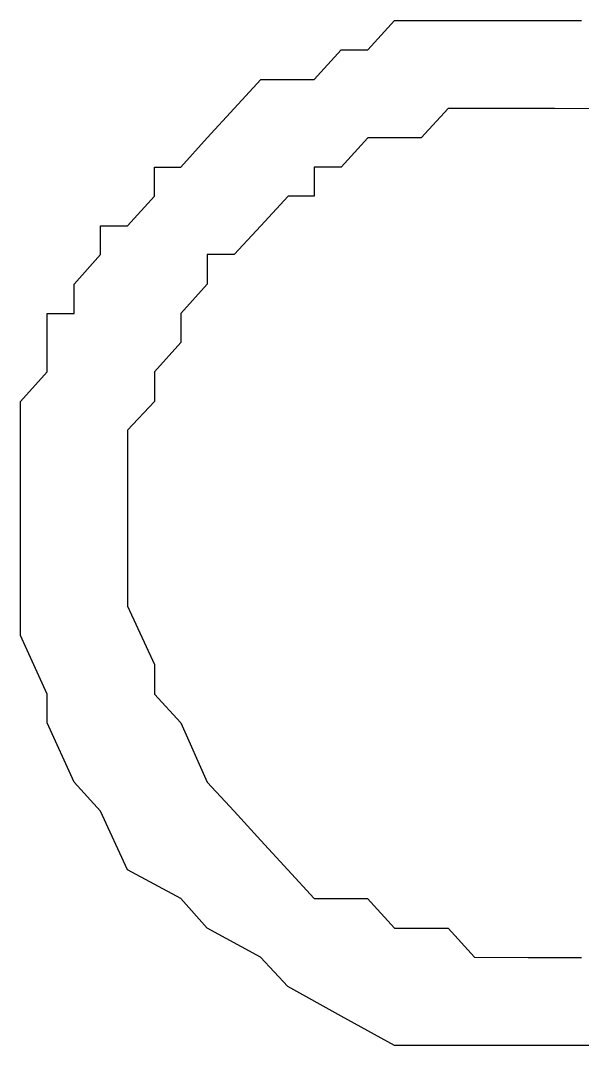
# Model space of a CAD drawing. Extents: x -574342 to -508101, y -1143544 to -1123894.
# Drawn here: x -508160.358 to -508157.665, y -1143416.014 to -1143411.089 of the extents above; entities that cross this region are included whole.
import ezdxf

# ---------------------------------------------------------------- set-up
doc = ezdxf.new("R2010")
doc.units = 0
doc.layers.add('00_1_50_rozpiska', color=7, linetype='Continuous')

msp = doc.modelspace()

# ---------------------------------------------------------------- linework, layer by layer
at = {"layer": '00_1_50_rozpiska'}
for p, q in [((-508158.691, -1143411.2292), (-508158.5617, -1143411.0888)), ((-508158.691, -1143411.2292), (-508158.5617, -1143411.0888)), ((-508158.5617, -1143411.0888), (-508158.4342, -1143411.0888)), ((-508158.5617, -1143411.0888), (-508158.4342, -1143411.0888)), ((-508158.4342, -1143411.0888), (-508158.305, -1143411.0888)), ((-508158.4342, -1143411.0888), (-508158.305, -1143411.0888)), ((-508158.305, -1143411.0888), (-508158.1775, -1143411.0888)), ((-508158.305, -1143411.0888), (-508158.1775, -1143411.0888)), ((-508158.1775, -1143411.0888), (-508158.05, -1143411.0888)), ((-508158.1775, -1143411.0888), (-508158.05, -1143411.0888)), ((-508158.05, -1143411.0888), (-508157.9207, -1143411.0889)), ((-508158.05, -1143411.0888), (-508157.9207, -1143411.0889)), ((-508157.9207, -1143411.0889), (-508157.7944, -1143411.0889)), ((-508157.9207, -1143411.0889), (-508157.7944, -1143411.0889)), ((-508157.7944, -1143411.0889), (-508157.664, -1143411.0889)), ((-508157.7944, -1143411.0889), (-508157.664, -1143411.0889)), ((-508158.9478, -1143411.3719), (-508158.8185, -1143411.2291)), ((-508158.9478, -1143411.3719), (-508158.8185, -1143411.2291)), ((-508158.8185, -1143411.2291), (-508158.691, -1143411.2292)), ((-508158.8185, -1143411.2291), (-508158.691, -1143411.2292)), ((-508158.691, -1143411.2292), (-508158.691, -1143411.2292)), ((-508159.332, -1143411.5122), (-508159.2045, -1143411.3719)), ((-508159.332, -1143411.5122), (-508159.2045, -1143411.3719)), ((-508159.2045, -1143411.3719), (-508159.0735, -1143411.3719)), ((-508159.2045, -1143411.3719), (-508159.0735, -1143411.3719)), ((-508159.0735, -1143411.3719), (-508158.9478, -1143411.3719)), ((-508159.0735, -1143411.3719), (-508158.9478, -1143411.3719)), ((-508159.4613, -1143411.6532), (-508159.332, -1143411.5122)), ((-508159.4613, -1143411.6532), (-508159.332, -1143411.5122)), ((-508159.332, -1143411.5122), (-508159.332, -1143411.5122)), ((-508158.305, -1143411.5124), (-508158.4343, -1143411.6533)), ((-508158.305, -1143411.5124), (-508158.4343, -1143411.6533)), ((-508158.1775, -1143411.5124), (-508158.305, -1143411.5124)), ((-508158.1775, -1143411.5124), (-508158.305, -1143411.5124)), ((-508158.05, -1143411.5124), (-508158.1775, -1143411.5124)), ((-508158.05, -1143411.5124), (-508158.1775, -1143411.5124)), ((-508158.1775, -1143411.5124), (-508158.1775, -1143411.5124)), ((-508157.9208, -1143411.5124), (-508158.05, -1143411.5124)), ((-508157.9208, -1143411.5124), (-508158.05, -1143411.5124)), ((-508157.7945, -1143411.5124), (-508157.9208, -1143411.5124)), ((-508157.7945, -1143411.5124), (-508157.9208, -1143411.5124)), ((-508157.5365, -1143411.5125), (-508157.7945, -1143411.5124)), ((-508157.5365, -1143411.5125), (-508157.7945, -1143411.5124)), ((-508157.7945, -1143411.5124), (-508157.7945, -1143411.5124)), ((-508159.5877, -1143411.793), (-508159.4613, -1143411.6532)), ((-508159.5877, -1143411.793), (-508159.4613, -1143411.6532)), ((-508158.6911, -1143411.6533), (-508158.8186, -1143411.7931)), ((-508158.6911, -1143411.6533), (-508158.8186, -1143411.7931)), ((-508158.5618, -1143411.6533), (-508158.6911, -1143411.6533)), ((-508158.5618, -1143411.6533), (-508158.6911, -1143411.6533)), ((-508158.4343, -1143411.6533), (-508158.5618, -1143411.6533)), ((-508158.4343, -1143411.6533), (-508158.5618, -1143411.6533)), ((-508158.5618, -1143411.6533), (-508158.5618, -1143411.6533)), ((-508158.4343, -1143411.6533), (-508158.4343, -1143411.6533)), ((-508159.7152, -1143411.9334), (-508159.7151, -1143411.793)), ((-508159.7152, -1143411.9334), (-508159.7151, -1143411.793)), ((-508159.7151, -1143411.793), (-508159.5877, -1143411.793)), ((-508159.7151, -1143411.793), (-508159.5877, -1143411.793)), ((-508158.9478, -1143411.7931), (-508158.9479, -1143411.9335)), ((-508158.9478, -1143411.7931), (-508158.9479, -1143411.9335)), ((-508158.8186, -1143411.7931), (-508158.9478, -1143411.7931)), ((-508158.8186, -1143411.7931), (-508158.9478, -1143411.7931)), ((-508158.8186, -1143411.7931), (-508158.8186, -1143411.7931)), ((-508159.8444, -1143412.0749), (-508159.7152, -1143411.9334)), ((-508159.8444, -1143412.0749), (-508159.7152, -1143411.9334)), ((-508159.0736, -1143411.9334), (-508159.2046, -1143412.075)), ((-508159.0736, -1143411.9334), (-508159.2046, -1143412.075)), ((-508158.9479, -1143411.9335), (-508159.0736, -1143411.9334)), ((-508158.9479, -1143411.9335), (-508159.0736, -1143411.9334)), ((-508159.9737, -1143412.2135), (-508159.9737, -1143412.0749)), ((-508159.9737, -1143412.0749), (-508159.8444, -1143412.0749)), ((-508159.9737, -1143412.2135), (-508159.9737, -1143412.0749)), ((-508159.9737, -1143412.0749), (-508159.8444, -1143412.0749)), ((-508159.2046, -1143412.075), (-508159.3321, -1143412.2136)), ((-508159.2046, -1143412.075), (-508159.3321, -1143412.2136)), ((-508159.2046, -1143412.075), (-508159.2046, -1143412.075)), ((-508160.1007, -1143412.3551), (-508159.9737, -1143412.2135)), ((-508160.1007, -1143412.3551), (-508159.9737, -1143412.2135)), ((-508159.3321, -1143412.2136), (-508159.4614, -1143412.2136)), ((-508159.4614, -1143412.2136), (-508159.4614, -1143412.3552)), ((-508159.3321, -1143412.2136), (-508159.4614, -1143412.2136)), ((-508159.4614, -1143412.2136), (-508159.4614, -1143412.3552)), ((-508160.1007, -1143412.4966), (-508160.1007, -1143412.3551)), ((-508160.1007, -1143412.4966), (-508160.1007, -1143412.3551)), ((-508159.4614, -1143412.3552), (-508159.5877, -1143412.4967)), ((-508159.4614, -1143412.3552), (-508159.5877, -1143412.4967)), ((-508160.2305, -1143412.6364), (-508160.2305, -1143412.4966)), ((-508160.2305, -1143412.4966), (-508160.1007, -1143412.4966)), ((-508160.2305, -1143412.6364), (-508160.2305, -1143412.4966)), ((-508160.2305, -1143412.4966), (-508160.1007, -1143412.4966)), ((-508159.5877, -1143412.4967), (-508159.5878, -1143412.6365)), ((-508159.5877, -1143412.4967), (-508159.5878, -1143412.6365)), ((-508159.5877, -1143412.4967), (-508159.5877, -1143412.4967)), ((-508160.2306, -1143412.7774), (-508160.2305, -1143412.6364)), ((-508160.2306, -1143412.7774), (-508160.2305, -1143412.6364)), ((-508159.5878, -1143412.6365), (-508159.7153, -1143412.7775)), ((-508159.5878, -1143412.6365), (-508159.7153, -1143412.7775)), ((-508160.3581, -1143412.9196), (-508160.2306, -1143412.7774)), ((-508160.3581, -1143412.9196), (-508160.2306, -1143412.7774)), ((-508159.7153, -1143412.7775), (-508159.7153, -1143412.9196)), ((-508159.7153, -1143412.7775), (-508159.7153, -1143412.9196)), ((-508160.3581, -1143413.0576), (-508160.3581, -1143412.9196)), ((-508160.3581, -1143413.0576), (-508160.3581, -1143412.9196)), ((-508159.7153, -1143412.9196), (-508159.8446, -1143413.0577)), ((-508159.7153, -1143412.9196), (-508159.8446, -1143413.0577)), ((-508159.7153, -1143412.9196), (-508159.7153, -1143412.9196)), ((-508160.3581, -1143413.1998), (-508160.3581, -1143413.0576)), ((-508160.3581, -1143413.1998), (-508160.3581, -1143413.0576)), ((-508159.8446, -1143413.0577), (-508159.8446, -1143413.1998)), ((-508159.8446, -1143413.0577), (-508159.8446, -1143413.1998)), ((-508160.3581, -1143413.339), (-508160.3581, -1143413.1998)), ((-508160.3581, -1143413.339), (-508160.3581, -1143413.1998)), ((-508160.3581, -1143413.1998), (-508160.3581, -1143413.1998)), ((-508159.8446, -1143413.1998), (-508159.8446, -1143413.339)), ((-508159.8446, -1143413.1998), (-508159.8446, -1143413.339)), ((-508160.3581, -1143413.4799), (-508160.3581, -1143413.339)), ((-508160.3581, -1143413.4799), (-508160.3581, -1143413.339)), ((-508159.8446, -1143413.339), (-508159.8446, -1143413.48)), ((-508159.8446, -1143413.339), (-508159.8446, -1143413.48)), ((-508160.3582, -1143413.7625), (-508160.3581, -1143413.4799)), ((-508159.8446, -1143413.48), (-508159.8447, -1143413.7626)), ((-508159.8446, -1143413.48), (-508159.8447, -1143413.7626)), ((-508159.8446, -1143413.48), (-508159.8446, -1143413.48)), ((-508160.3582, -1143414.0445), (-508160.3582, -1143413.7625)), ((-508159.8447, -1143413.7626), (-508159.8447, -1143413.9036)), ((-508159.8447, -1143413.7626), (-508159.8447, -1143413.9036)), ((-508159.8447, -1143413.9036), (-508159.7155, -1143414.1838)), ((-508159.8447, -1143413.9036), (-508159.7155, -1143414.1838)), ((-508160.2308, -1143414.3253), (-508160.3582, -1143414.0445)), ((-508159.7155, -1143414.1838), (-508159.7155, -1143414.3253)), ((-508159.7155, -1143414.1838), (-508159.7155, -1143414.3253)), ((-508160.2308, -1143414.4639), (-508160.2308, -1143414.3253)), ((-508159.7155, -1143414.3253), (-508159.588, -1143414.464)), ((-508159.7155, -1143414.3253), (-508159.588, -1143414.464)), ((-508160.101, -1143414.7482), (-508160.2308, -1143414.4639)), ((-508159.588, -1143414.464), (-508159.4617, -1143414.7483)), ((-508159.588, -1143414.464), (-508159.4617, -1143414.7483)), ((-508159.9741, -1143414.8875), (-508160.101, -1143414.7482)), ((-508159.4617, -1143414.7483), (-508159.3325, -1143414.8875)), ((-508159.4617, -1143414.7483), (-508159.3325, -1143414.8875)), ((-508159.8448, -1143415.17), (-508159.9741, -1143414.8875)), ((-508159.3325, -1143414.8875), (-508159.205, -1143415.0285)), ((-508159.3325, -1143414.8875), (-508159.205, -1143415.0285)), ((-508159.205, -1143415.0285), (-508159.074, -1143415.1701)), ((-508159.205, -1143415.0285), (-508159.074, -1143415.1701)), ((-508159.5881, -1143415.3081), (-508159.8448, -1143415.17)), ((-508159.074, -1143415.1701), (-508158.9483, -1143415.3082)), ((-508159.074, -1143415.1701), (-508158.9483, -1143415.3082)), ((-508159.4618, -1143415.4503), (-508159.5881, -1143415.3081)), ((-508158.9483, -1143415.3082), (-508158.6915, -1143415.3082)), ((-508158.9483, -1143415.3082), (-508158.6915, -1143415.3082)), ((-508158.6915, -1143415.3082), (-508158.5623, -1143415.4504)), ((-508158.6915, -1143415.3082), (-508158.5623, -1143415.4504)), ((-508159.2051, -1143415.5901), (-508159.4618, -1143415.4503)), ((-508158.5623, -1143415.4504), (-508158.3055, -1143415.4504)), ((-508158.5623, -1143415.4504), (-508158.3055, -1143415.4504)), ((-508158.3055, -1143415.4504), (-508158.1781, -1143415.5902)), ((-508158.3055, -1143415.4504), (-508158.1781, -1143415.5902)), ((-508159.0741, -1143415.7311), (-508159.2051, -1143415.5901)), ((-508158.1781, -1143415.5902), (-508157.9213, -1143415.5903)), ((-508158.1781, -1143415.5902), (-508157.9213, -1143415.5903)), ((-508157.9213, -1143415.5903), (-508157.6645, -1143415.5903)), ((-508157.9213, -1143415.5903), (-508157.6645, -1143415.5903)), ((-508158.8191, -1143415.8727), (-508159.0741, -1143415.7311)), ((-508158.5624, -1143416.0137), (-508158.8191, -1143415.8727)), ((-508158.5624, -1143416.0137), (-508158.8191, -1143415.8727)), ((-508158.3056, -1143416.0138), (-508158.5624, -1143416.0137)), ((-508158.3056, -1143416.0138), (-508158.5624, -1143416.0137)), ((-508158.0506, -1143416.0138), (-508158.3056, -1143416.0138)), ((-508158.0506, -1143416.0138), (-508158.3056, -1143416.0138)), ((-508157.795, -1143416.0138), (-508158.0506, -1143416.0138)), ((-508157.795, -1143416.0138), (-508158.0506, -1143416.0138)), ((-508157.6646, -1143416.0139), (-508157.795, -1143416.0138)), ((-508157.6646, -1143416.0139), (-508157.795, -1143416.0138)), ((-508157.5371, -1143416.0139), (-508157.6646, -1143416.0139)), ((-508157.5371, -1143416.0139), (-508157.6646, -1143416.0139))]:
    msp.add_line(p, q, dxfattribs=at)
msp.add_lwpolyline([(-508158.8191, -1143415.8727), (-508159.0741, -1143415.7311), (-508159.2051, -1143415.5901), (-508159.4618, -1143415.4503), (-508159.5881, -1143415.3081), (-508159.8448, -1143415.17), (-508159.9741, -1143414.8875), (-508160.101, -1143414.7482), (-508160.2308, -1143414.4639), (-508160.2308, -1143414.3253), (-508160.3582, -1143414.0445), (-508160.3582, -1143413.7625), (-508160.3581, -1143413.4799)], dxfattribs=at)

doc.saveas('drawing.dxf')
